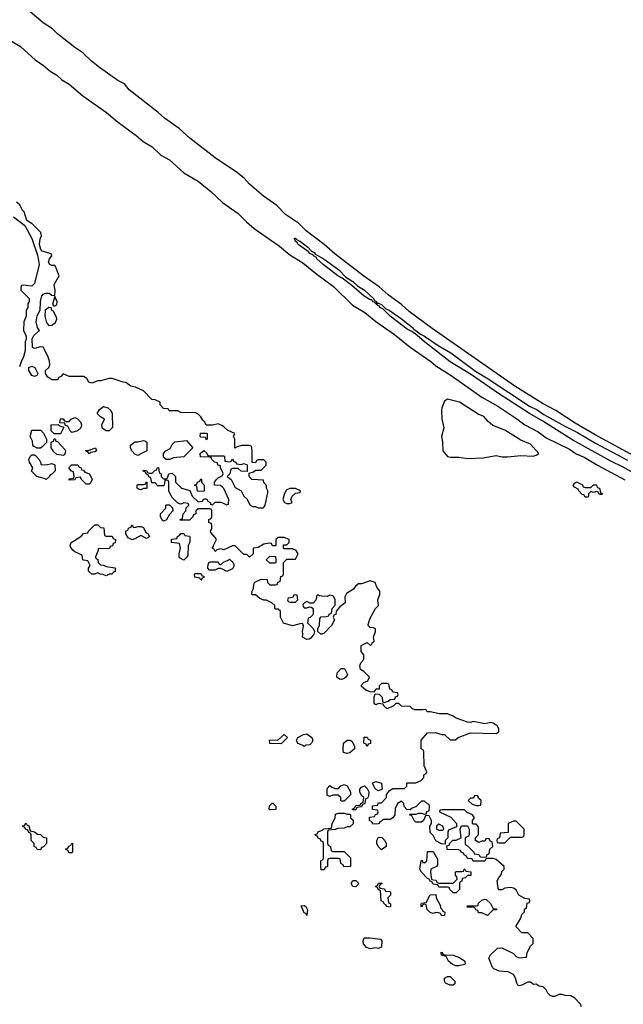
# Model space of a CAD drawing. Header units: inches. Extents: x 2380249 to 2585472, y 382747 to 546448.
# Tile 611 of 626: x 2488586 to 2492797, y 512768 to 519638. Entities that reach past the tile are written whole.
import ezdxf

# ---------------------------------------------------------------- set-up
doc = ezdxf.new("R2010")
doc.units = ezdxf.units.IN
doc.header["$MEASUREMENT"] = 0
doc.layers.add('C4581', color=7, linetype='Continuous')
doc.layers.add('C4591', color=7, linetype='Continuous')

msp = doc.modelspace()

# ---------------------------------------------------------------- linework, layer by layer
at = {"layer": 'C4581', "color": 4, "elevation": 52}
for points in [[(2490000, 518639.8), (2489950, 518673.6), (2489774, 518810), (2489698.8, 518878.8), (2489596.2, 518950), (2489550.9, 518990.9), (2489348.8, 519148.8), (2489316, 519190), (2489270, 519213.3), (2489143.4, 519303.4), (2489087.4, 519347.4), (2489026.5, 519406.5), (2488970, 519443), (2488850, 519538.7), (2488814.2, 519574.1), (2488750, 519614.7), (2488472, 519852), (2488410, 519883), (2488366.1, 519926.1), (2488302.9, 519970), (2488265.8, 520000)], [(2488279.3, 519690), (2488316.4, 519636.4), (2488370, 519610.4), (2488540.6, 519480.6), (2488591.1, 519451.1), (2488695.1, 519355.1), (2488750, 519319.3), (2488798.3, 519278.3), (2488844, 519250), (2488879.2, 519219.2), (2488930, 519188.2), (2489027.1, 519107.1), (2489191.1, 518991.1), (2489266.6, 518926.6), (2489398, 518830), (2489447.5, 518787.5), (2489510.2, 518750.2), (2489570, 518692.7), (2489630, 518659.5), (2489730.6, 518570), (2489830.2, 518510.2), (2489919.4, 518439.4), (2490000, 518362.4)], [(2490000, 516803), (2489970, 516818), (2489930, 516808), (2489888, 516808), (2489878, 516830), (2489863.1, 516843.1), (2489850, 516866), (2489828.4, 516888.4), (2489810, 516898), (2489750, 516895.3), (2489710, 516898), (2489690, 516908), (2489628.4, 516908.4), (2489622, 516922), (2489590, 516926), (2489566, 516950), (2489566, 516970), (2489530, 516986), (2489507.3, 516987.3), (2489450, 517048), (2489394.6, 517074.6), (2489360.4, 517080.4), (2489327.3, 517107.3), (2489308.4, 517108.4), (2489230, 517135.3), (2489210, 517135.3), (2489150, 517118), (2489130, 517118), (2489090, 517102), (2489068.9, 517108.9), (2489054.6, 517134.6), (2489030, 517148), (2488930, 517148), (2488890, 517166), (2488872.7, 517147.3), (2488858, 517142), (2488850, 517126), (2488810, 517126), (2488783.1, 517143.1), (2488766, 517170), (2488766, 517190), (2488788.4, 517211.6), (2488795.3, 517230), (2488794.6, 517254.6), (2488782, 517290), (2488750, 517353.2), (2488730, 517356.2), (2488690, 517342.7), (2488675.3, 517350), (2488673, 517410), (2488685.1, 517434.9), (2488724, 517470), (2488709.5, 517489.5), (2488701.3, 517530), (2488708, 517572), (2488729.3, 517610), (2488731.9, 517671.9), (2488739.6, 517710), (2488750, 517721.6), (2488770.7, 517730.7), (2488790.7, 517730.7), (2488810, 517716), (2488830, 517714), (2488833.6, 517746.4), (2488826, 517790), (2488862, 517850), (2488836.5, 517916.5), (2488830, 517922), (2488810, 517922.7), (2488795.3, 517930), (2488786, 517946), (2488793.2, 517970), (2488809.3, 517990), (2488805.2, 518005.2), (2488743.6, 518023.6), (2488734.2, 518034.2), (2488725.2, 518070), (2488729.3, 518109.3), (2488737, 518130), (2488733.6, 518153.6), (2488673.6, 518213.6), (2488635.5, 518235.5), (2488616.2, 518296.2), (2488604, 518310), (2488586, 518346), (2488564.7, 518364.7)], [(2488542, 518262), (2488620.7, 518200.7), (2488670.8, 518110), (2488710, 517994), (2488718, 517958), (2488721, 517930), (2488690, 517798), (2488670, 517778), (2488610, 517786), (2488598, 517782), (2488594, 517770), (2488594, 517750), (2488651.6, 517691.6), (2488652, 517670), (2488643.6, 517656.4), (2488642, 517630), (2488632, 517610), (2488631.3, 517570), (2488614, 517530), (2488612, 517470), (2488630.9, 517429.1), (2488630.9, 517409.1), (2488624.7, 517390), (2488624, 517330), (2488613.7, 517286.3), (2488596, 517250), (2488585.4, 517214.6)], [(2490000, 516483.2), (2489986, 516514), (2489986, 516526), (2489968.9, 516528.9), (2489966, 516546), (2489946, 516550), (2489926, 516570), (2489922, 516582), (2489910, 516586), (2489847.3, 516587.3), (2489846, 516610), (2489870, 516632), (2489892.7, 516612.7), (2489898, 516598), (2489910, 516594), (2490000, 516594)], [(2490000, 515942), (2489990, 515946), (2489962, 515938), (2489950, 515928), (2489942, 515942), (2489928, 515950), (2489938, 515962), (2489938, 515970), (2489958, 516010), (2489950, 516026), (2489920.4, 516060.4), (2489918, 516070), (2489926, 516090), (2489926, 516110), (2489922, 516122), (2489906, 516130), (2489906, 516150), (2489922, 516158), (2489926, 516170), (2489926, 516210), (2489922, 516222), (2489910, 516226), (2489830, 516226), (2489814, 516210), (2489814, 516190), (2489798, 516182), (2489794, 516170), (2489770, 516146), (2489706, 516146), (2489706, 516150), (2489722, 516158), (2489726, 516190), (2489746, 516210), (2489747.3, 516232.7), (2489766, 516250), (2489762, 516262), (2489730, 516266), (2489710, 516258), (2489700.4, 516260.4), (2489687.3, 516267.3), (2489647.3, 516307.3), (2489626, 516350), (2489626, 516410), (2489622, 516422), (2489610, 516426), (2489598, 516422), (2489594, 516390), (2489590, 516386), (2489550, 516386), (2489530, 516406), (2489507.3, 516407.3), (2489502, 516442), (2489487.3, 516447.3), (2489482, 516462), (2489470, 516466), (2489462, 516482), (2489448.4, 516488.4), (2489450, 516494), (2489471.3, 516491.3), (2489478, 516478), (2489490, 516474), (2489510, 516474), (2489530, 516494), (2489542, 516498), (2489546, 516510), (2489554, 516514), (2489558, 516478), (2489574, 516470), (2489574, 516450), (2489590, 516434), (2489610, 516434), (2489618, 516442), (2489626, 516470), (2489650, 516474), (2489674, 516450), (2489674, 516410), (2489714, 516370), (2489772.7, 516352.7), (2489790, 516314), (2489830, 516274), (2489862, 516278), (2489870, 516294), (2489890, 516294), (2489898, 516278), (2489914, 516270), (2489918, 516258), (2489930, 516254), (2489950, 516272), (2489990, 516272), (2490000, 516267.5)], [(2490000, 516375.4), (2489987.3, 516387.3), (2489946, 516390), (2489946, 516410), (2489958, 516430), (2489970, 516442), (2490000, 516457)], [(2490000, 515803.2), (2489990, 515808), (2489970, 515808), (2489950, 515798), (2489910, 515798), (2489898, 515810), (2489900.4, 515839.6), (2489910, 515854), (2489970, 515854), (2489978, 515838), (2489990, 515834), (2490000, 515844.8)]]:
    msp.add_lwpolyline(points, dxfattribs=at)
for points in [[(2488830, 517706), (2488814, 517654), (2488822, 517642), (2488830, 517642), (2488846, 517650), (2488848, 517670)], [(2488790, 517628.7), (2488764.7, 517610), (2488760.3, 517570), (2488770, 517531), (2488778, 517518), (2488790, 517504.7), (2488810, 517506), (2488834.8, 517525.2), (2488844, 517550), (2488843.1, 517563.1), (2488821.2, 517601.2), (2488808.7, 517610), (2488807.3, 517627.3)], [(2488690, 517148), (2488670, 517155.3), (2488649.3, 517190), (2488649.5, 517210.5), (2488670, 517221), (2488690.7, 517210), (2488712, 517170), (2488704.7, 517155.3)], [(2489190, 516768), (2489164.7, 516784.7), (2489158, 516810), (2489178, 516850), (2489150, 516866), (2489126, 516890), (2489143.1, 516916.9), (2489170, 516938), (2489202, 516930), (2489222, 516910), (2489232, 516890), (2489232.7, 516792.7), (2489210, 516768)], [(2488827.3, 516747.3), (2488806, 516770), (2488806, 516810), (2488854, 516814), (2488863.6, 516803.6), (2488894, 516794), (2488870, 516748)], [(2488950, 516758), (2488938, 516770), (2488922, 516802), (2488906, 516806), (2488902, 516822), (2488866, 516826), (2488870, 516854), (2488890, 516854), (2488898, 516838), (2488910, 516834), (2488930, 516834), (2488946, 516850), (2488970, 516862), (2488990, 516854), (2489010.9, 516830.9), (2489018, 516810), (2489012, 516790), (2488990, 516768.7)], [(2488708.4, 516648.4), (2488682, 516662), (2488678, 516670), (2488676.4, 516696.4), (2488658, 516730), (2488670, 516774), (2488732.7, 516772.7), (2488752.7, 516752.7), (2488774, 516710), (2488772.7, 516687.3), (2488743.6, 516656.4), (2488730, 516648.7)], [(2489890, 516706), (2489882, 516722), (2489850, 516726), (2489846, 516730), (2489847.3, 516752.7), (2489890, 516754), (2489894, 516750), (2489894, 516710)], [(2488890, 516598), (2488844.7, 516604.7), (2488823.1, 516623.1), (2488806, 516650), (2488806, 516690), (2488822, 516698), (2488827.3, 516712.7), (2488832.7, 516712.7), (2488838, 516698), (2488850, 516694), (2488899.8, 516639.8), (2488904.7, 516630), (2488903.6, 516616.4), (2488898, 516602)], [(2489410, 516598), (2489390, 516606), (2489368.7, 516628.7), (2489358, 516650), (2489358, 516670), (2489388.4, 516691.6), (2489410, 516692), (2489450, 516702), (2489459.6, 516699.6), (2489474, 516690), (2489474, 516630), (2489430, 516608)], [(2489608, 516568), (2489590, 516586), (2489588.4, 516611.6), (2489606, 516630), (2489634.6, 516645.4), (2489650, 516674), (2489668.4, 516691.6), (2489750, 516702), (2489794, 516650), (2489731.6, 516588.4), (2489659.6, 516580.4), (2489630, 516568)], [(2488770, 516532), (2488810, 516542), (2488831.3, 516531.3), (2488834, 516490), (2488810, 516466), (2488798, 516462), (2488794, 516450), (2488770, 516428.7), (2488756.4, 516436.4), (2488706, 516450), (2488668.4, 516488.4), (2488678, 516510), (2488655.3, 516550), (2488649, 516570), (2488658, 516590), (2488670, 516602), (2488690, 516602), (2488696.9, 516596.9), (2488722, 516570), (2488734, 516546), (2488734, 516534)], [(2489070, 516608.7), (2489062, 516622), (2489050, 516626), (2489047.3, 516632.7), (2489070, 516634), (2489114, 516650), (2489122, 516630), (2489110, 516622), (2489082, 516618)], [(2489050, 516398), (2489018, 516430), (2489010, 516446), (2488978, 516442), (2488970, 516428), (2488930, 516426), (2488930, 516434), (2488962, 516438), (2488966, 516450), (2488962, 516482), (2488947.3, 516487.3), (2488928, 516510), (2488947.3, 516532.7), (2488992.7, 516532.7), (2488998, 516518), (2489014, 516510), (2489018, 516498), (2489030, 516494), (2489041, 516481), (2489072, 516470), (2489091.3, 516428.7), (2489078, 516402), (2489070, 516398)], [(2489430, 516358), (2489420.4, 516360.4), (2489406, 516370), (2489406, 516390), (2489410, 516394), (2489450, 516394), (2489462, 516398), (2489470, 516414), (2489474, 516410), (2489474, 516370), (2489470, 516366), (2489450, 516366)], [(2489870, 516346), (2489827.3, 516347.3), (2489822, 516382), (2489806, 516390), (2489822, 516398), (2489826, 516410), (2489842, 516418), (2489850, 516434), (2489854, 516430), (2489854, 516410), (2489874, 516390), (2489874, 516350)], [(2489590, 516138), (2489583.1, 516143.1), (2489568, 516170), (2489568, 516190), (2489606, 516230), (2489606, 516250), (2489610, 516254), (2489630, 516254), (2489652.7, 516232.7), (2489654, 516210), (2489630, 516186), (2489610, 516148)], [(2489190, 516034), (2489230, 516034), (2489238, 516018), (2489254, 516010), (2489252.7, 515987.3), (2489238, 515982), (2489232.7, 515967.3), (2489218, 515962), (2489212.7, 515947.3), (2489134, 515946), (2489134, 515934), (2489114, 515890), (2489118, 515878), (2489131.3, 515871.3), (2489134, 515850), (2489150, 515834), (2489171.6, 515831.6), (2489190, 515822), (2489252.7, 515812.7), (2489252.7, 515787.3), (2489238, 515782), (2489230, 515768), (2489210, 515768), (2489190, 515758), (2489167.3, 515767.3), (2489148.4, 515768.4), (2489130, 515778), (2489110, 515768), (2489088.4, 515768.4), (2489066, 515790), (2489066, 515810), (2489078, 515830), (2489062, 515862), (2489030, 515866), (2489026, 515870), (2489022, 515902), (2488970, 515926), (2488956.4, 515936.4), (2488940.4, 515960.4), (2488938, 515970), (2488946, 515990), (2488998, 516022), (2489020.4, 516039.6), (2489030, 516054), (2489062, 516058), (2489066, 516070), (2489110, 516114), (2489130, 516114), (2489150, 516094), (2489172.7, 516092.7), (2489178, 516038)], [(2489390, 516094), (2489410, 516102), (2489430, 516102), (2489450, 516094), (2489464.7, 516064.7), (2489482, 516050), (2489492, 516030), (2489470, 516018), (2489430, 516038), (2489390, 516015.3), (2489370, 516009), (2489343.1, 516023.1), (2489326, 516050), (2489326, 516070), (2489342, 516078), (2489346, 516090), (2489362, 516098), (2489370, 516114), (2489378, 516098)], [(2489730, 515866), (2489702, 515882), (2489698, 515890), (2489698, 515910), (2489708, 515950), (2489702, 515982), (2489646, 515990), (2489646, 516010), (2489650, 516014), (2489682, 516018), (2489687.3, 516032.7), (2489702, 516038), (2489710, 516054), (2489730, 516054), (2489738, 516038), (2489770, 516034), (2489774, 516030), (2489772.7, 515992.7), (2489762, 515970), (2489759.6, 515900.4), (2489752.7, 515887.3)], [(2489850, 515728), (2489842, 515742), (2489808.9, 515748.9), (2489806, 515770), (2489810, 515774), (2489850, 515774), (2489858, 515758), (2489870, 515754), (2489870, 515746), (2489858, 515742)], [(2488730, 513846), (2488707.3, 513847.3), (2488702, 513862), (2488686, 513870), (2488686, 513890), (2488666, 513910), (2488666, 513950), (2488662, 513962), (2488650, 513966), (2488642, 513982), (2488626, 513990), (2488622, 514002), (2488606, 514010), (2488622, 514018), (2488626, 514030), (2488630, 514032), (2488638, 514018), (2488650, 514014), (2488658, 513978), (2488690, 513972), (2488710, 513954), (2488730, 513952), (2488750, 513934), (2488772, 513930), (2488774, 513890), (2488752.7, 513867.3), (2488738, 513862)], [(2488930, 513826), (2488922, 513842), (2488906, 513850), (2488922, 513858), (2488926, 513870), (2488942, 513878), (2488950, 513892), (2488954, 513890), (2488954, 513830), (2488950, 513826)]]:
    msp.add_lwpolyline(points, close=True, dxfattribs=at)
at = {"layer": 'C4591', "color": 4, "elevation": 52}
for points in [[(2492976.9, 516536.9), (2492601.4, 516741.4), (2492462.3, 516822.3), (2492326, 516910), (2492238.6, 516958.6), (2492041.3, 517081.3), (2491462.9, 517482.9), (2491302.9, 517602.9), (2491249.4, 517650), (2491157.2, 517717.2), (2491092.7, 517772.7), (2490987.6, 517847.6), (2490785.2, 518005.2), (2490709.5, 518070), (2490585.5, 518165.5), (2490530, 518218.4), (2490439.5, 518279.5), (2490380.8, 518340.8), (2490286.4, 518406.4), (2490189.8, 518489.8), (2490151.3, 518531.3), (2490095.4, 518575.4), (2490000, 518639.8)], [(2490000, 518362.4), (2490001.2, 518361.2), (2490110, 518286), (2490167.3, 518227.3), (2490221.4, 518181.4), (2490397.8, 518057.8), (2490470, 517998), (2490561.6, 517941.6), (2490649.3, 517869.3), (2490775.5, 517775.5), (2490906.7, 517646.7), (2490994.5, 517594.5), (2491070, 517532.2), (2491200.6, 517440.6), (2491310, 517353.4), (2491453.8, 517253.8), (2491490, 517222.4), (2491596.3, 517156.3), (2491810, 517004.4), (2491921.1, 516941.1), (2492053.4, 516853.4), (2492110.7, 516810), (2492203.2, 516763.2), (2492259.9, 516719.9), (2492421.2, 516641.2), (2492469.3, 516609.3), (2492524.6, 516584.6), (2492616.3, 516530), (2492808.1, 516428.1)], [(2492924.4, 516444.4), (2492796.6, 516516.6), (2492710, 516557.6), (2492444.7, 516704.8), (2492236.3, 516836.3), (2492142.7, 516890), (2491926, 517030), (2491738.9, 517158.9), (2491589.8, 517249.8), (2491409.4, 517390), (2491357.5, 517437.5), (2491322.7, 517462.7), (2491290, 517478), (2491169.7, 517569.7), (2491119.5, 517619.5), (2491099, 517630), (2491097.2, 517637.2), (2491075.3, 517650), (2491078, 517658), (2491070, 517658), (2491065.2, 517665.2), (2491050, 517669.3), (2491042, 517682), (2491030, 517683.7), (2490990, 517709.5), (2490902.9, 517782.9), (2490834.8, 517834.8), (2490806.6, 517850), (2490703.7, 517930), (2490659.3, 517970), (2490657.5, 517977.5), (2490635.3, 517990), (2490635.3, 517995.3), (2490610, 518007), (2490599.6, 518019.6), (2490529.8, 518069.8), (2490522.5, 518082.5), (2490509.4, 518090), (2490505.6, 518105.6), (2490498, 518110), (2490510, 518113.4), (2490521.4, 518101.4), (2490546, 518090), (2490597.3, 518050), (2490622, 518022), (2490644.7, 518010), (2490644.7, 518004.7), (2490710, 517967.3), (2490811.5, 517891.5), (2490862.4, 517842.4), (2490910.3, 517810.3), (2490941.6, 517781.6), (2490990.6, 517750), (2491056, 517690), (2491058, 517678), (2491070, 517676), (2491081, 517661), (2491090, 517661), (2491110, 517650.6), (2491140.5, 517620.5), (2491164.7, 517610), (2491250.3, 517550.3), (2491326, 517490), (2491336.3, 517476.3), (2491350.4, 517470.3), (2491383, 517443), (2491410.3, 517430.3), (2491505.1, 517365.1), (2491592.9, 517312.9), (2491764.7, 517184.7), (2491853.1, 517133.1), (2492142.3, 516942.3), (2492195.3, 516915.3), (2492242.3, 516882.3), (2492390, 516801.6), (2492478.6, 516758.6), (2492602.9, 516682.9), (2492825.1, 516565.1)], [(2490000, 516594), (2490010, 516594), (2490014, 516590), (2490018, 516558), (2490050, 516554), (2490062, 516558), (2490070, 516574), (2490078, 516558), (2490094, 516550), (2490098, 516538), (2490130, 516534), (2490150, 516542), (2490172.7, 516532.7), (2490174, 516486), (2490130, 516488), (2490110, 516506), (2490070, 516506), (2490058, 516502), (2490051.6, 516468.4), (2490034, 516450), (2490062, 516430), (2490090, 516374), (2490131.1, 516351.1), (2490150, 516314), (2490170, 516294), (2490194, 516250), (2490210, 516242), (2490230, 516242), (2490250, 516232), (2490287.3, 516232.7), (2490298, 516250), (2490316.4, 516336.4), (2490318, 516350), (2490308.4, 516368.4), (2490307.3, 516387.3), (2490288.4, 516408.4), (2490286, 516426), (2490206, 516430), (2490186, 516450), (2490186, 516474), (2490216.4, 516483.6), (2490230, 516494), (2490270, 516494), (2490306, 516530), (2490306, 516550), (2490290, 516566), (2490250, 516566), (2490238, 516562), (2490230, 516546), (2490207.3, 516547.3), (2490207.3, 516627.3), (2490202, 516662), (2490187.3, 516667.3), (2490132.7, 516667.3), (2490102, 516658), (2490087.3, 516647.3), (2490088, 516710), (2490078, 516730), (2490086, 516750), (2490034.6, 516774.6), (2490010, 516798), (2490000, 516803)], [(2490000, 516457), (2490002, 516458), (2490006, 516470), (2490000, 516483.2)], [(2490000, 516267.5), (2490030, 516254), (2490042, 516258), (2490046, 516290), (2490010, 516366), (2490000, 516375.4)], [(2492506, 512750), (2492498, 512770), (2492458, 512810), (2492430, 512828), (2492391.6, 512828.4), (2492370, 512835.3), (2492350, 512835.3), (2492316.9, 512823.1), (2492303.1, 512823.1), (2492286, 512830), (2492270, 512846), (2492258, 512870), (2492238, 512890), (2492210, 512895.3), (2492190, 512908), (2492170, 512906), (2492150, 512922), (2492130, 512922), (2492090, 512902), (2492070, 512898), (2492062, 512902), (2492054.6, 512914.6), (2492044, 512950), (2492030, 512975.3), (2491993.6, 512993.6), (2491930, 512999), (2491894.6, 513014.6), (2491884.7, 513024.7), (2491858, 513090), (2491870, 513114), (2491920.4, 513159.6), (2491950, 513162), (2492030, 513122), (2492050, 513102), (2492070, 513092), (2492122, 513098), (2492126, 513130), (2492150, 513174), (2492167.3, 513192.7), (2492167.3, 513227.3), (2492130, 513266), (2492090, 513266), (2492048, 513310), (2492082, 513370), (2492090, 513394), (2492107.3, 513412.7), (2492108.4, 513431.6), (2492122, 513438), (2492127.3, 513472.7), (2492142, 513478), (2492146, 513490), (2492142, 513502), (2492110, 513506), (2492068.9, 513528.9), (2492050, 513566), (2492030, 513578), (2492010, 513582), (2491970, 513578), (2491950, 513566), (2491927.3, 513567.3), (2491918, 513630), (2491930, 513654), (2491947.3, 513672.7), (2491950, 513694), (2491966, 513710), (2491966, 513730), (2491910, 513778), (2491890, 513786), (2491850, 513786), (2491838, 513782), (2491830, 513766), (2491750, 513766), (2491742, 513782), (2491710, 513786), (2491702, 513802), (2491686, 513810), (2491682, 513822), (2491666, 513830), (2491662, 513842), (2491650, 513846), (2491567.3, 513847.3), (2491566, 513874), (2491582, 513878), (2491587.3, 513892.7), (2491607.3, 513912.7), (2491630, 513914), (2491666, 513930), (2491658, 513990), (2491667.3, 514012.7), (2491710, 514014), (2491722, 513990), (2491722, 513950), (2491718, 513942), (2491694, 513930), (2491694, 513890), (2491698, 513878), (2491710, 513874), (2491734, 513850), (2491754, 513830), (2491758, 513818), (2491790, 513814), (2491798, 513798), (2491830, 513794), (2491842, 513798), (2491847.3, 513812.7), (2491862, 513818), (2491866, 513850), (2491886, 513870), (2491882, 513902), (2491867.3, 513907.3), (2491862, 513922), (2491850, 513926), (2491838, 513922), (2491830, 513906), (2491810, 513906), (2491790, 513898), (2491766, 513910), (2491766, 513930), (2491787.3, 513952.7), (2491787.3, 514007.3), (2491770, 514026), (2491750, 514026), (2491746, 514030), (2491746, 514050), (2491758, 514070), (2491746, 514090), (2491707.3, 514107.3), (2491690, 514126), (2491530, 514126), (2491518, 514122), (2491514, 514110), (2491592.7, 514072.7), (2491634, 514030), (2491632.7, 514007.3), (2491578, 513982), (2491574, 513970), (2491574, 513930), (2491554, 513910), (2491554, 513886), (2491528.4, 513888.4), (2491488.7, 513908.7), (2491470, 513946), (2491450, 513966), (2491448, 514010), (2491458, 514030), (2491458, 514050), (2491442, 514082), (2491430, 514086), (2491418, 514082), (2491402, 514050), (2491390, 514038), (2491350, 514038), (2491338, 514050), (2491322, 514082), (2491306, 514090), (2491310, 514094), (2491350, 514094), (2491370, 514102), (2491390, 514102), (2491410, 514094), (2491422, 514098), (2491427.3, 514112.7), (2491442, 514118), (2491446, 514150), (2491442, 514162), (2491430, 514166), (2491410, 514186), (2491390, 514186), (2491350, 514146), (2491323.6, 514136.4), (2491310, 514126), (2491287.3, 514127.3), (2491268.4, 514148.4), (2491266, 514170), (2491250, 514186), (2491222, 514170), (2491205.4, 514134.6), (2491202, 514090), (2491190, 514068), (2491170, 514058), (2491122, 514058), (2491110, 514046), (2491098, 514042), (2491094, 514030), (2491087.3, 514027.3), (2491050, 514026), (2491042, 514042), (2491026, 514050), (2491027.3, 514072.7), (2491062, 514078), (2491067.3, 514092.7), (2491082, 514098), (2491086, 514110), (2491082, 514122), (2491047.3, 514127.3), (2491047.3, 514152.7), (2491082, 514158), (2491090, 514174), (2491110, 514174), (2491146, 514210), (2491146, 514230), (2491163.1, 514256.9), (2491190, 514274), (2491270, 514274), (2491286, 514290), (2491286, 514310), (2491290, 514314), (2491350, 514314), (2491386, 514330), (2491406, 514350), (2491406, 514370), (2491422, 514378), (2491426, 514390), (2491407.3, 514432.7), (2491406, 514530), (2491402, 514542), (2491386, 514550), (2491386, 514610), (2491430, 514662), (2491483.6, 514663.6), (2491531.6, 514651.6), (2491550, 514651.3), (2491590, 514614), (2491627.3, 514612.7), (2491646, 514630), (2491730, 514661), (2491910, 514658), (2491928, 514670), (2491928.7, 514690), (2491918, 514710), (2491890, 514729), (2491873.6, 514733.6), (2491830, 514724), (2491750, 514742), (2491730, 514735.3), (2491710, 514737.2), (2491630, 514764), (2491610, 514779), (2491570, 514795.3), (2491514.6, 514794.6), (2491450, 514808.7), (2491428.9, 514808.9), (2491422, 514822), (2491410, 514826), (2491398, 514822), (2491343.1, 514823.1), (2491326, 514830), (2491310, 514846), (2491250, 514848), (2491230, 514866), (2491210, 514866), (2491194, 514850), (2491150, 514829), (2491126, 514850), (2491122, 514862), (2491090, 514866), (2491070, 514858), (2491063.1, 514863.1), (2491058, 514870), (2491058, 514910), (2491066, 514934), (2491092.7, 514932.7), (2491114, 514910), (2491118, 514878), (2491130, 514874), (2491156.4, 514883.6), (2491170, 514894), (2491202, 514898), (2491207.3, 514912.7), (2491222, 514918), (2491226, 514930), (2491222, 514942), (2491190, 514946), (2491182, 514962), (2491167.3, 514967.3), (2491162, 515002), (2491150, 515006), (2491110, 515006), (2491094, 514990), (2491092.7, 514967.3), (2491070, 514966), (2491054, 514946), (2491030, 514948), (2491000.4, 514960.4), (2490966, 514990), (2490987.3, 515012.7), (2491014.6, 515025.4), (2491026, 515050), (2490986, 515090), (2490964, 515104), (2490958, 515130), (2490966, 515150), (2490987.3, 515172.7), (2490987.3, 515207.3), (2490968.7, 515230), (2490968.4, 515271.6), (2491010, 515291.3), (2491030, 515274), (2491042, 515278), (2491046, 515290), (2491058, 515302), (2491055.3, 515330), (2491068, 515370), (2491067.3, 515387.3), (2491054.6, 515394.6), (2491030, 515398), (2491018, 515410), (2491018, 515418), (2491030, 515462), (2491068, 515530), (2491088, 515550), (2491084, 515590), (2491098, 515630), (2491098, 515650), (2491078, 515678), (2491066, 515710), (2491030, 515722), (2490970, 515702), (2490950, 515702), (2490930, 515688), (2490914.8, 515665.2), (2490865.2, 515634.8), (2490854.8, 515610), (2490856, 515570), (2490819.6, 515540.4), (2490794, 515510), (2490791.6, 515488.4), (2490778, 515482), (2490774, 515470), (2490782, 515450), (2490762, 515410), (2490710, 515358), (2490694, 515350), (2490686, 515350), (2490666, 515370), (2490666, 515390), (2490678, 515410), (2490680.4, 515459.6), (2490688.4, 515471.6), (2490727.3, 515472.7), (2490742, 515478), (2490746, 515490), (2490762, 515498), (2490766, 515530), (2490787.3, 515552.7), (2490788, 515590), (2490778, 515610), (2490770, 515618), (2490750, 515622), (2490730, 515614), (2490694.6, 515614.6), (2490678, 515618), (2490670, 515626), (2490658, 515622), (2490651.6, 515588.4), (2490632.7, 515567.3), (2490610, 515566), (2490590, 515578), (2490574, 515570), (2490562, 515558), (2490563.6, 515543.6), (2490570, 515534), (2490590, 515534), (2490610, 515542), (2490619.6, 515539.6), (2490632, 515532), (2490634, 515510), (2490632.7, 515487.3), (2490612.7, 515467.3), (2490598, 515462), (2490594, 515430), (2490634, 515390), (2490642, 515370), (2490638, 515350), (2490616.9, 515323.1), (2490604.7, 515315.3), (2490590, 515314), (2490558, 515330), (2490562, 515350), (2490559, 515370), (2490566, 515406), (2490562, 515422), (2490550, 515426), (2490490, 515408.7), (2490427.3, 515427.3), (2490406, 515470), (2490406, 515510), (2490390, 515526), (2490370, 515526), (2490366, 515530), (2490366, 515550), (2490346, 515570), (2490307.3, 515587.3), (2490288.4, 515588.4), (2490260.4, 515600.4), (2490230, 515626), (2490210, 515626), (2490206, 515630), (2490208.4, 515651.6), (2490218, 515670), (2490220.4, 515699.6), (2490227.3, 515712.7), (2490270, 515734), (2490312.7, 515732.7), (2490314, 515710), (2490330, 515694), (2490370, 515694), (2490382, 515698), (2490387.3, 515712.7), (2490402, 515718), (2490407.3, 515752.7), (2490422, 515758), (2490426, 515770), (2490426, 515850), (2490450, 515874), (2490510, 515874), (2490528, 515910), (2490514.6, 515934.6), (2490490, 515946), (2490430, 515946), (2490426, 515950), (2490427.3, 515972.7), (2490450, 515974), (2490466, 515990), (2490466, 516010), (2490430, 516026), (2490390, 516026), (2490374, 516010), (2490374, 515970), (2490370, 515966), (2490350, 515966), (2490342, 515982), (2490326, 515986), (2490290, 515978), (2490250, 515955.3), (2490214, 515950), (2490214, 515910), (2490190, 515888.7), (2490170, 515906), (2490150, 515906), (2490090, 515966), (2490070, 515966), (2490010, 515938), (2490000, 515942)], [(2490000, 515844.8), (2490007.3, 515852.7), (2490036.4, 515863.6), (2490050, 515874), (2490072.7, 515852.7), (2490082, 515830), (2490070, 515806), (2490030, 515788.7), (2490000, 515803.2)]]:
    msp.add_lwpolyline(points, dxfattribs=at)
at = {"layer": 'C4591', "color": 4}
for points, elevation in [([(2491570, 516989), (2491550, 516975.3), (2491530.8, 516930), (2491528.5, 516911.5), (2491530.5, 516850), (2491544.9, 516790), (2491528, 516730), (2491536.3, 516690), (2491537.3, 516630), (2491570, 516591), (2491590, 516584.9), (2491650, 516584.9), (2491710, 516577.1), (2491818.7, 516581.3), (2491910, 516597.1), (2491950, 516588.2), (2491990, 516588), (2492082, 516598), (2492167, 516593), (2492190, 516598.8), (2492208.7, 516610), (2492150, 516676.2), (2492082.9, 516702.9), (2491970, 516773.3), (2491887.5, 516807.5), (2491853.4, 516833.4), (2491824, 516870), (2491785.6, 516885.6), (2491655.3, 516970)], 52), ([(2492530, 516374), (2492570, 516374), (2492588.4, 516391.6), (2492610, 516391.3), (2492614, 516374), (2492632, 516370), (2492638, 516338), (2492652, 516330), (2492650, 516326), (2492630, 516326), (2492622, 516342), (2492610, 516346), (2492590, 516338), (2492570, 516346), (2492554, 516330), (2492554, 516310), (2492550, 516306), (2492530, 516306), (2492522, 516322), (2492510, 516326), (2492486, 516350), (2492482, 516362), (2492456.4, 516376.4), (2492448, 516388), (2492456.4, 516403.6), (2492470, 516414), (2492512.7, 516392.7), (2492518, 516378)], 48), ([(2490510, 516366), (2490470, 516366), (2490444.7, 516355.3), (2490430, 516326), (2490422, 516290), (2490434, 516270), (2490450, 516262), (2490470, 516262), (2490486, 516270), (2490478, 516290), (2490487.3, 516312.7), (2490510, 516334), (2490542, 516338), (2490546, 516350)], 52), ([(2490330, 515846), (2490306, 515870), (2490330, 515894), (2490370, 515892), (2490374, 515870), (2490374, 515850), (2490370, 515846)], 52), ([(2490510, 515626), (2490498, 515622), (2490490, 515606), (2490458, 515602), (2490454, 515590), (2490458, 515578), (2490470, 515574), (2490510, 515574), (2490526, 515590), (2490522, 515622)], 52), ([(2490830, 515035.3), (2490816.4, 515036.4), (2490798, 515050), (2490800.4, 515079.6), (2490828.4, 515111.6), (2490851.1, 515111.1), (2490872, 515070), (2490862, 515050), (2490850, 515042)], 52), ([(2490410, 514586), (2490330, 514588), (2490328.4, 514611.6), (2490390, 514614), (2490431.1, 514651.1), (2490454, 514630)], 52), ([(2490570, 514566), (2490556.4, 514576.4), (2490527.3, 514587.3), (2490518, 514610), (2490526, 514630), (2490566, 514650), (2490590, 514656), (2490624.7, 514630), (2490631.1, 514608.9), (2490622, 514590), (2490610, 514578), (2490583.6, 514576.4)], 52), ([(2490870, 514518), (2490846, 514526), (2490842, 514542), (2490846, 514590), (2490870, 514612), (2490891.6, 514611.6), (2490903.6, 514603.6), (2490922, 514570), (2490922, 514550), (2490890, 514522)], 52), ([(2491010, 514566), (2491002, 514582), (2490986, 514590), (2490988.4, 514631.6), (2491010, 514632), (2491018, 514618), (2491034, 514610), (2491032.7, 514587.3), (2491018, 514582)], 52), ([(2490830, 514186), (2490826, 514190), (2490826, 514210), (2490807.3, 514227.3), (2490770, 514228), (2490750, 514218), (2490730, 514228), (2490730, 514274), (2490750, 514294), (2490763.6, 514283.6), (2490790, 514274), (2490810, 514274), (2490827.3, 514292.7), (2490850, 514302), (2490870, 514292), (2490894, 514250), (2490894, 514230), (2490850, 514186)], 52), ([(2490910, 514126), (2490906, 514130), (2490922, 514138), (2490930, 514154), (2490962, 514158), (2490966, 514170), (2490982, 514178), (2490986, 514210), (2490970, 514226), (2490958, 514250), (2490958, 514270), (2490970, 514282), (2490991.6, 514291.6), (2491010, 514274), (2491022, 514250), (2491019.6, 514220.4), (2491012.7, 514207.3), (2490998, 514202), (2490994, 514170), (2490978, 514162), (2490970, 514146), (2490938, 514142), (2490930, 514126)], 52), ([(2491090, 514258), (2491068.7, 514268.7), (2491048.4, 514308.4), (2491050, 514314), (2491070, 514322), (2491111.1, 514311.1), (2491114, 514270), (2491110, 514266)], 52), ([(2491770, 514226), (2491758, 514222), (2491752.7, 514207.3), (2491730, 514206), (2491714, 514190), (2491743.6, 514163.6), (2491770, 514154), (2491790, 514154), (2491802, 514158), (2491806, 514190), (2491787.3, 514207.3), (2491782, 514222)], 52), ([(2490330, 514126), (2490326, 514130), (2490328.4, 514151.6), (2490348.4, 514171.6), (2490351.6, 514171.6), (2490374, 514150), (2490374, 514130), (2490370, 514128)], 52), ([(2490870, 514094), (2490890, 514094), (2490894, 514090), (2490894, 514070), (2490911.6, 514051.6), (2490912.7, 514027.3), (2490890, 514006), (2490870, 514006), (2490850, 513998), (2490804.7, 513995.3), (2490787.3, 513987.3), (2490738, 513982), (2490734, 513970), (2490734, 513890), (2490738, 513878), (2490754, 513870), (2490758, 513838), (2490770, 513834), (2490850, 513834), (2490854, 513830), (2490894, 513790), (2490894, 513730), (2490847.3, 513727.3), (2490842, 513742), (2490826, 513750), (2490822, 513782), (2490810, 513786), (2490750, 513786), (2490738, 513782), (2490734, 513770), (2490734, 513730), (2490718, 513722), (2490710, 513706), (2490690, 513706), (2490686, 513730), (2490686, 513770), (2490702, 513778), (2490706, 513790), (2490706, 513890), (2490702, 513902), (2490690, 513906), (2490682, 513922), (2490670, 513926), (2490662, 513942), (2490650, 513946), (2490648.4, 513951.6), (2490662, 513958), (2490670, 513974), (2490698, 513982), (2490708.4, 513991.6), (2490762, 513998), (2490766, 514030), (2490788, 514070), (2490790, 514094), (2490810, 514102), (2490850, 514102)], 52), ([(2491510, 514026), (2491494, 514010), (2491494, 513990), (2491510, 513982), (2491530, 513982), (2491538, 513982), (2491546, 513990), (2491538, 514010)], 52), ([(2492050, 514046), (2492030, 514046), (2491994, 514030), (2491992.7, 513967.3), (2491938, 513962), (2491934, 513930), (2491918, 513922), (2491914, 513910), (2491918, 513898), (2491930, 513894), (2491970, 513894), (2492010, 513934), (2492090, 513934), (2492102, 513938), (2492106, 513950), (2492106, 513990)], 52), ([(2491110, 513846), (2491086, 513870), (2491078, 513890), (2491078, 513910), (2491090, 513934), (2491112.7, 513932.7), (2491134, 513910), (2491142, 513890), (2491142, 513870)], 52), ([(2491510, 513614), (2491610, 513614), (2491638, 513642), (2491636.4, 513656.4), (2491626, 513670), (2491626, 513690), (2491630, 513694), (2491670, 513694), (2491682, 513698), (2491686, 513710), (2491692, 513712), (2491698, 513698), (2491732.7, 513692.7), (2491734, 513670), (2491730, 513666), (2491710, 513666), (2491694, 513650), (2491674, 513646), (2491670, 513626), (2491658, 513622), (2491654, 513610), (2491654, 513570), (2491630, 513546), (2491610, 513546), (2491586, 513570), (2491582, 513582), (2491570, 513586), (2491510, 513586), (2491502, 513602), (2491470, 513606), (2491462, 513622), (2491450, 513626), (2491442, 513642), (2491430, 513646), (2491388, 513690), (2491378, 513710), (2491386, 513770), (2491392.7, 513772.7), (2491398, 513758), (2491410, 513754), (2491426, 513770), (2491430, 513834), (2491470, 513834), (2491499.6, 513779.6), (2491499.6, 513740.4), (2491494, 513730), (2491454, 513710), (2491452, 513690), (2491458, 513638), (2491490, 513634), (2491498, 513618)], 52), ([(2490930, 513588), (2490909, 513589), (2490898, 513610), (2490910, 513632), (2490931.6, 513631.6), (2490951.6, 513611.6)], 52), ([(2491170, 513446), (2491146, 513450), (2491142, 513462), (2491130, 513466), (2491122, 513482), (2491108, 513490), (2491102, 513562), (2491090, 513566), (2491082, 513582), (2491068, 513590), (2491082, 513598), (2491090, 513614), (2491110, 513614), (2491114, 513610), (2491098, 513602), (2491094, 513590), (2491098, 513578), (2491130, 513574), (2491138, 513558), (2491170, 513554), (2491174, 513550), (2491174, 513530), (2491154, 513510), (2491158, 513478), (2491172, 513470), (2491174, 513450)], 52), ([(2491530, 513386), (2491522, 513402), (2491507.3, 513407.3), (2491490, 513408), (2491470, 513402), (2491450, 513408), (2491428, 513430), (2491422, 513462), (2491410, 513466), (2491398, 513462), (2491390, 513446), (2491386, 513450), (2491386, 513470), (2491390, 513474), (2491422, 513478), (2491448.7, 513531.3), (2491490, 513534), (2491492, 513510), (2491519.6, 513459.6), (2491522, 513442), (2491534, 513430), (2491538, 513418), (2491551.6, 513411.6), (2491550, 513388)], 52), ([(2490590, 513388), (2490582, 513402), (2490570, 513406), (2490550, 513454), (2490570, 513458), (2490582, 513450), (2490592.7, 513427.3)], 52), ([(2491890, 513434), (2491910, 513434), (2491914, 513430), (2491910, 513426), (2491890, 513426), (2491850, 513388), (2491810, 513406), (2491787.3, 513407.3), (2491782, 513422), (2491767.3, 513427.3), (2491762, 513442), (2491750, 513446), (2491710, 513446), (2491706, 513450), (2491710, 513454), (2491770, 513454), (2491782, 513458), (2491787.3, 513472.7), (2491810, 513494), (2491830, 513502), (2491839.6, 513499.6), (2491871.1, 513471.1)], 52), ([(2491090, 513158), (2491070, 513162), (2491030, 513155.3), (2491004.7, 513164.7), (2490984, 513190), (2490982, 513210), (2490988.4, 513231.6), (2491028.4, 513231.6), (2491102, 513222), (2491112, 513212), (2491110, 513166)], 52), ([(2491630, 513035.3), (2491604.7, 513044.7), (2491578, 513070), (2491562, 513102), (2491528, 513110), (2491527.3, 513132.7), (2491534, 513130), (2491538, 513118), (2491552.7, 513112.7), (2491611.1, 513111.1), (2491655.3, 513095.3), (2491692, 513070), (2491694, 513050), (2491690, 513046), (2491650, 513035.3)], 52), ([(2491590, 512902), (2491556.4, 512916.4), (2491548.7, 512930), (2491549, 512951), (2491570, 512962), (2491590, 512962), (2491622, 512930), (2491622, 512910), (2491610, 512902)], 52)]:
    msp.add_lwpolyline(points, close=True, dxfattribs=dict(at, elevation=elevation))

doc.saveas('drawing.dxf')
